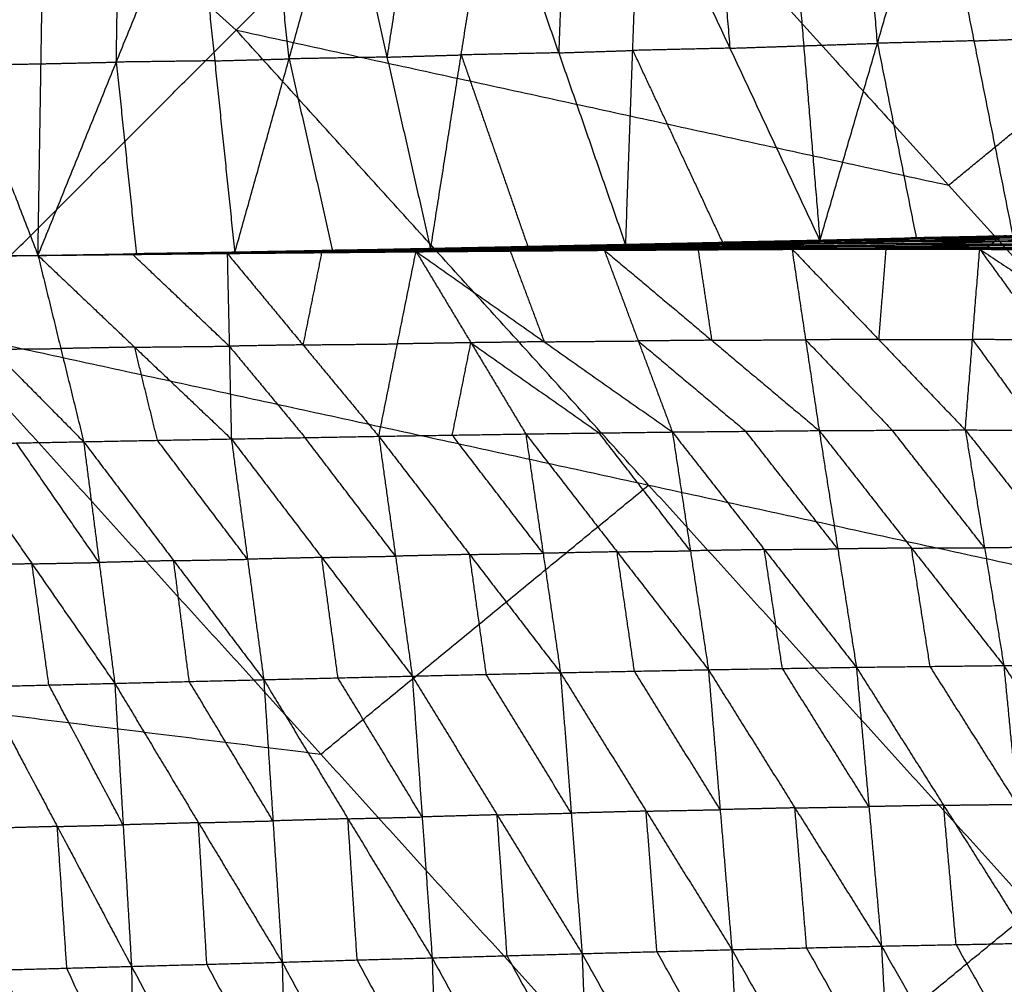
# Model space of a CAD drawing. Header units: millimetres. Extents: x -106 to 110, y -96 to 120.
# Tile 949 of 1020: x 59.65 to 66.49, y 64.67 to 71.36. Entities that reach past the tile are written whole.
import ezdxf

# ---------------------------------------------------------------- set-up
doc = ezdxf.new("R2010")
doc.units = ezdxf.units.MM
doc.header["$MEASUREMENT"] = 0
doc.layers.add('Default', color=7, linetype='Continuous', true_color=0x000000)

msp = doc.modelspace()

# ---------------------------------------------------------------- linework, layer by layer
at = {"layer": 'Default'}
for points in [[(65.5037, 75.6399, 7.9444), (68.4715, 72.3655, 7.9444), (71.4392, 69.091, 7.9444)], [(65.5037, 75.6399, 7.9444), (69.7315, 73.3996, 8.5305), (73.9594, 71.1593, 9.1165)], [(67.3382, 71.2322, 7.4488), (65.8544, 72.8695, 7.4488), (64.3705, 74.5067, 7.4488)], [(58.2122, 73.9604, 6.2709), (59.6841, 72.6263, 6.2709), (61.156, 71.2922, 6.2709)], [(59.0748, 69.211, 5.5886), (61.156, 71.2922, 6.2709), (63.2373, 73.3734, 6.9532)], [(63.2373, 73.3734, 6.9532), (66.0994, 70.2156, 6.9532), (68.9615, 67.0577, 6.9532)], [(63.2373, 73.3734, 6.9532), (67.3382, 71.2322, 7.4488), (71.4392, 69.091, 7.9444)], [(65.2064, 69.8306, 3.7916), (65.606, 71.2005, 3.1965), (66.0056, 72.5705, 2.6013)], [(66.0056, 72.5705, 2.6013), (66.2752, 71.2176, 3.3499), (66.5447, 69.8646, 4.0985)], [(63.8587, 69.7994, 3.4993), (63.9079, 71.1509, 2.8131), (63.9571, 72.5023, 2.1269)], [(63.9571, 72.5023, 2.1269), (64.5817, 71.1665, 2.9593), (65.2064, 69.8306, 3.7916)], [(64.4697, 72.5193, 2.2428), (64.5257, 71.8429, 2.601), (64.5817, 71.1665, 2.9593)], [(64.9822, 72.5363, 2.3586), (65.0943, 71.1834, 3.0751), (65.2064, 69.8306, 3.7916)], [(65.606, 71.2005, 3.1965), (65.55, 71.877, 2.8382), (65.4939, 72.5534, 2.48)], [(61.146, 69.7461, 2.9619), (61.5228, 71.0924, 2.3272), (61.8996, 72.4387, 1.6925)], [(61.8996, 72.4387, 1.6925), (62.2022, 71.1046, 2.4575), (62.5049, 69.7706, 3.2225)], [(62.4143, 72.4541, 1.7988), (62.3083, 71.7793, 2.1281), (62.2022, 71.1046, 2.4575)], [(62.5049, 69.7706, 3.2225), (62.717, 71.12, 2.5638), (62.9291, 72.4694, 1.9051)], [(62.9291, 72.4694, 1.9051), (63.3939, 71.1344, 2.7022), (63.8587, 69.7994, 3.4993)], [(63.4431, 72.4859, 2.016), (63.4185, 71.8101, 2.3591), (63.3939, 71.1344, 2.7022)], [(58.7616, 72.3688, 1.0951), (59.271, 71.0485, 1.9061), (59.7804, 69.7282, 2.7172)], [(59.7804, 69.7282, 2.7172), (60.324, 71.0699, 2.1028), (60.8675, 72.4116, 1.4884)], [(59.7804, 69.7282, 2.7172), (59.8016, 71.0584, 2.0033), (59.8227, 72.3886, 1.2895)], [(60.324, 71.0699, 2.1028), (60.3346, 71.735, 1.7459), (60.3451, 72.4001, 1.389)], [(60.8675, 72.4116, 1.4884), (61.0068, 71.0789, 2.2251), (61.146, 69.7461, 2.9619)], [(61.5228, 71.0924, 2.3272), (61.4532, 71.7588, 1.9588), (61.3836, 72.4251, 1.5905)], [(61.156, 71.2922, 6.2709), (63.6277, 70.7539, 6.612), (66.0994, 70.2156, 6.9532)], [(64.0182, 68.1343, 6.2709), (62.5871, 69.7133, 6.2709), (61.156, 71.2922, 6.2709)], [(65.0943, 71.1834, 3.0751), (65.3502, 71.192, 3.1358), (65.606, 71.2005, 3.1965)], [(66.2752, 71.2176, 3.3499), (65.9406, 71.209, 3.2732), (65.606, 71.2005, 3.1965)], [(65.606, 71.2005, 3.1965), (65.7408, 70.5241, 3.5707), (65.8755, 69.8476, 3.945)], [(66.0994, 70.2156, 6.9532), (66.7188, 70.7239, 7.201), (67.3382, 71.2322, 7.4488)], [(66.2752, 71.2176, 3.3499), (66.5301, 71.2263, 3.4135), (66.785, 71.2351, 3.4771)], [(63.3939, 71.1344, 2.7022), (63.0555, 71.1272, 2.633), (62.717, 71.12, 2.5638)], [(63.3939, 71.1344, 2.7022), (63.6509, 71.1426, 2.7577), (63.9079, 71.1509, 2.8131)], [(64.5817, 71.1665, 2.9593), (64.2448, 71.1587, 2.8862), (63.9079, 71.1509, 2.8131)], [(63.9079, 71.1509, 2.8131), (64.2202, 70.4829, 3.2293), (64.5325, 69.815, 3.6454)], [(64.5817, 71.1665, 2.9593), (64.838, 71.1749, 3.0172), (65.0943, 71.1834, 3.0751)], [(59.8016, 71.0584, 2.0033), (60.0628, 71.0641, 2.0531), (60.324, 71.0699, 2.1028)], [(61.0068, 71.0789, 2.2251), (60.6654, 71.0744, 2.164), (60.324, 71.0699, 2.1028)], [(60.324, 71.0699, 2.1028), (60.3936, 70.4035, 2.4712), (60.4632, 69.7371, 2.8395)], [(61.0068, 71.0789, 2.2251), (61.2648, 71.0856, 2.2762), (61.5228, 71.0924, 2.3272)], [(62.2022, 71.1046, 2.4575), (61.8625, 71.0985, 2.3923), (61.5228, 71.0924, 2.3272)], [(61.5228, 71.0924, 2.3272), (61.6741, 70.4254, 2.7097), (61.8254, 69.7583, 3.0922)], [(62.2022, 71.1046, 2.4575), (62.4596, 71.1123, 2.5106), (62.717, 71.12, 2.5638)], [(62.717, 71.12, 2.5638), (62.9494, 70.4525, 2.9623), (63.1818, 69.785, 3.3609)], [(59.271, 71.0485, 1.9061), (59.5363, 71.0534, 1.9547), (59.8016, 71.0584, 2.0033)], [(63.8324, 69.8031, 3.492), (64.502, 69.8183, 3.6377), (65.1716, 69.8335, 3.7833)], [(63.8587, 69.7994, 3.4993), (64.5151, 69.8164, 3.6413), (65.1716, 69.8335, 3.7833)], [(65.1113, 69.815, 3.7468), (65.7725, 69.8257, 3.8924), (66.4337, 69.8363, 4.0379)], [(65.7873, 69.833, 3.9006), (65.4567, 69.8276, 3.8278), (65.1261, 69.8223, 3.755)], [(65.1409, 69.8296, 3.7632), (65.8047, 69.8438, 3.911), (66.4685, 69.8581, 4.0589)], [(65.1409, 69.8296, 3.7632), (65.7873, 69.833, 3.9006), (66.4337, 69.8363, 4.0379)], [(65.1409, 69.8296, 3.7632), (65.1562, 69.8315, 3.7733), (65.1716, 69.8335, 3.7833)], [(65.82, 69.8458, 3.9211), (65.4881, 69.8387, 3.8472), (65.1562, 69.8315, 3.7733)], [(65.1716, 69.8335, 3.7833), (65.8379, 69.8498, 3.9343), (66.5042, 69.8662, 4.0854)], [(65.1716, 69.8335, 3.7833), (65.82, 69.8458, 3.9211), (66.4685, 69.8581, 4.0589)], [(65.1716, 69.8335, 3.7833), (65.189, 69.832, 3.7875), (65.2064, 69.8306, 3.7916)], [(65.189, 69.832, 3.7875), (65.5134, 69.8409, 3.8609), (65.8379, 69.8498, 3.9343)], [(65.8553, 69.8484, 3.9385), (65.5221, 69.8402, 3.863), (65.189, 69.832, 3.7875)], [(65.2064, 69.8306, 3.7916), (65.8553, 69.8484, 3.9385), (66.5042, 69.8662, 4.0854)], [(65.2064, 69.8306, 3.7916), (65.8755, 69.8476, 3.945), (66.5447, 69.8646, 4.0985)], [(65.7725, 69.8257, 3.8924), (65.7799, 69.8293, 3.8965), (65.7873, 69.833, 3.9006)], [(65.7873, 69.833, 3.9006), (66.1192, 69.8401, 3.9745), (66.4511, 69.8472, 4.0484)], [(66.4511, 69.8472, 4.0484), (66.1279, 69.8455, 3.9797), (65.8047, 69.8438, 3.911)], [(65.8047, 69.8438, 3.911), (65.8123, 69.8448, 3.9161), (65.82, 69.8458, 3.9211)], [(65.82, 69.8458, 3.9211), (66.1532, 69.854, 3.9966), (66.4863, 69.8621, 4.0721)], [(66.4863, 69.8621, 4.0721), (66.1621, 69.856, 4.0032), (65.8379, 69.8498, 3.9343)], [(65.8553, 69.8484, 3.9385), (66.1899, 69.8569, 4.0152), (66.5244, 69.8654, 4.0919)], [(65.8755, 69.8476, 3.945), (65.8654, 69.848, 3.9418), (65.8553, 69.8484, 3.9385)], [(66.4, 69.809, 4.0263), (66.4169, 69.8227, 4.0321), (66.4337, 69.8363, 4.0379)], [(66.4337, 69.8363, 4.0379), (66.4511, 69.8472, 4.0484), (66.4685, 69.8581, 4.0589)], [(66.4337, 69.8363, 4.0379), (67.0947, 69.8466, 4.1839), (67.7556, 69.8569, 4.3299)], [(66.4337, 69.8363, 4.0379), (67.076, 69.8266, 4.1763), (67.7182, 69.8168, 4.3148)], [(67.112, 69.8575, 4.1944), (66.7816, 69.8524, 4.1214), (66.4511, 69.8472, 4.0484)], [(66.4685, 69.8581, 4.0589), (67.131, 69.8741, 4.2085), (67.7936, 69.8901, 4.3581)], [(66.4685, 69.8581, 4.0589), (66.4863, 69.8621, 4.0721), (66.5042, 69.8662, 4.0854)], [(66.4685, 69.8581, 4.0589), (67.112, 69.8575, 4.1944), (67.7556, 69.8569, 4.3299)], [(67.1489, 69.8781, 4.2217), (66.8176, 69.8701, 4.1469), (66.4863, 69.8621, 4.0721)], [(61.1219, 69.749, 2.9419), (61.7898, 69.7599, 3.0673), (62.4576, 69.7708, 3.1926)], [(61.1297, 69.7505, 2.9476), (61.8012, 69.763, 3.0749), (62.4726, 69.7755, 3.2022)], [(61.1297, 69.7505, 2.9476), (61.7937, 69.7606, 3.0701), (62.4576, 69.7708, 3.1926)], [(61.1375, 69.7492, 2.9558), (61.8051, 69.7624, 3.079), (62.4726, 69.7755, 3.2022)], [(61.1375, 69.7492, 2.9558), (61.8127, 69.762, 3.0854), (62.4879, 69.7747, 3.2151)], [(61.146, 69.7461, 2.9619), (61.8169, 69.7604, 3.0885), (62.4879, 69.7747, 3.2151)], [(61.146, 69.7461, 2.9619), (61.8254, 69.7583, 3.0922), (62.5049, 69.7706, 3.2225)], [(61.7824, 69.7562, 3.0654), (62.1163, 69.7617, 3.1281), (62.4502, 69.7671, 3.1908)], [(62.4502, 69.7671, 3.1908), (62.12, 69.7635, 3.129), (61.7898, 69.7599, 3.0673)], [(61.7937, 69.7606, 3.0701), (62.1294, 69.7669, 3.1338), (62.4651, 69.7732, 3.1974)], [(62.4651, 69.7732, 3.1974), (62.1331, 69.7681, 3.1362), (61.8012, 69.763, 3.0749)], [(61.8051, 69.7624, 3.079), (62.1427, 69.7687, 3.1438), (62.4803, 69.7751, 3.2087)], [(62.4803, 69.7751, 3.2087), (62.1465, 69.7685, 3.147), (61.8127, 69.762, 3.0854)], [(61.8169, 69.7604, 3.0885), (62.1567, 69.7665, 3.1536), (62.4964, 69.7726, 3.2188)], [(62.404, 69.7553, 3.1992), (63.0566, 69.7607, 3.3303), (63.7093, 69.7662, 3.4614)], [(62.4148, 69.7539, 3.1966), (63.062, 69.76, 3.329), (63.7093, 69.7662, 3.4614)], [(62.4148, 69.7539, 3.1966), (63.0695, 69.759, 3.3293), (63.7242, 69.764, 3.4619)], [(62.4286, 69.757, 3.1906), (63.0862, 69.7633, 3.3238), (63.7439, 69.7695, 3.457)], [(62.4286, 69.757, 3.1906), (63.0764, 69.7605, 3.3263), (63.7242, 69.764, 3.4619)], [(63.0933, 69.7665, 3.3229), (62.7645, 69.7633, 3.2563), (62.4357, 69.7602, 3.1897)], [(62.4428, 69.7634, 3.1889), (63.1036, 69.7718, 3.3228), (63.7644, 69.7803, 3.4568)], [(62.4428, 69.7634, 3.1889), (62.4502, 69.7671, 3.1908), (62.4576, 69.7708, 3.1926)], [(62.4428, 69.7634, 3.1889), (63.0933, 69.7665, 3.3229), (63.7439, 69.7695, 3.457)], [(63.111, 69.7755, 3.3247), (62.7806, 69.7713, 3.2577), (62.4502, 69.7671, 3.1908)], [(62.4576, 69.7708, 3.1926), (63.122, 69.7819, 3.3278), (63.7864, 69.793, 3.4629)], [(62.4576, 69.7708, 3.1926), (63.111, 69.7755, 3.3247), (63.7644, 69.7803, 3.4568)], [(62.4576, 69.7708, 3.1926), (62.4651, 69.7732, 3.1974), (62.4726, 69.7755, 3.2022)], [(63.1295, 69.7842, 3.3326), (62.7973, 69.7787, 3.265), (62.4651, 69.7732, 3.1974)], [(62.4726, 69.7755, 3.2022), (63.1408, 69.7888, 3.339), (63.809, 69.8021, 3.4758)], [(62.4726, 69.7755, 3.2022), (63.1295, 69.7842, 3.3326), (63.7864, 69.793, 3.4629)], [(62.4726, 69.7755, 3.2022), (62.4803, 69.7751, 3.2087), (62.4879, 69.7747, 3.2151)], [(63.1484, 69.7884, 3.3454), (62.8143, 69.7818, 3.277), (62.4803, 69.7751, 3.2087)], [(62.4879, 69.7747, 3.2151), (63.1601, 69.7889, 3.3536), (63.8324, 69.8031, 3.492)], [(62.4879, 69.7747, 3.2151), (63.1484, 69.7884, 3.3454), (63.809, 69.8021, 3.4758)], [(62.4879, 69.7747, 3.2151), (62.4964, 69.7726, 3.2188), (62.5049, 69.7706, 3.2225)], [(62.4964, 69.7726, 3.2188), (62.8283, 69.7808, 3.2862), (63.1601, 69.7889, 3.3536)], [(63.1686, 69.7869, 3.3573), (62.8325, 69.7797, 3.288), (62.4964, 69.7726, 3.2188)], [(62.5049, 69.7706, 3.2225), (63.1686, 69.7869, 3.3573), (63.8324, 69.8031, 3.492)], [(62.5049, 69.7706, 3.2225), (63.1818, 69.785, 3.3609), (63.8587, 69.7994, 3.4993)], [(63.062, 69.76, 3.329), (63.3894, 69.7626, 3.3953), (63.7167, 69.7651, 3.4617)], [(63.0764, 69.7605, 3.3263), (63.4052, 69.7636, 3.3929), (63.734, 69.7668, 3.4595)], [(63.734, 69.7668, 3.4595), (63.4101, 69.765, 3.3916), (63.0862, 69.7633, 3.3238)], [(63.0862, 69.7633, 3.3238), (63.0898, 69.7649, 3.3234), (63.0933, 69.7665, 3.3229)], [(63.0933, 69.7665, 3.3229), (63.4237, 69.7707, 3.3899), (63.7541, 69.7749, 3.4569)], [(63.1036, 69.7718, 3.3228), (63.1073, 69.7737, 3.3238), (63.111, 69.7755, 3.3247)], [(63.7541, 69.7749, 3.4569), (63.4288, 69.7734, 3.3898), (63.1036, 69.7718, 3.3228)], [(63.111, 69.7755, 3.3247), (63.4432, 69.7811, 3.3923), (63.7754, 69.7866, 3.4598)], [(63.7754, 69.7866, 3.4598), (63.4487, 69.7843, 3.3938), (63.122, 69.7819, 3.3278)], [(63.122, 69.7819, 3.3278), (63.1257, 69.7831, 3.3302), (63.1295, 69.7842, 3.3326)], [(63.1295, 69.7842, 3.3326), (63.4636, 69.7909, 3.401), (63.7977, 69.7975, 3.4694)], [(63.7977, 69.7975, 3.4694), (63.4692, 69.7931, 3.4042), (63.1408, 69.7888, 3.339)], [(63.1408, 69.7888, 3.339), (63.1446, 69.7886, 3.3422), (63.1484, 69.7884, 3.3454)], [(63.1484, 69.7884, 3.3454), (63.4845, 69.7955, 3.4147), (63.8207, 69.8026, 3.4839)], [(63.8207, 69.8026, 3.4839), (63.4904, 69.7958, 3.4187), (63.1601, 69.7889, 3.3536)], [(63.1686, 69.7869, 3.3573), (63.5071, 69.7941, 3.4265), (63.8455, 69.8013, 3.4957)], [(63.1818, 69.785, 3.3609), (63.1752, 69.7859, 3.3591), (63.1686, 69.7869, 3.3573)], [(63.7093, 69.7662, 3.4614), (64.361, 69.7696, 3.5993), (65.0127, 69.773, 3.7372)], [(63.7093, 69.7662, 3.4614), (63.7167, 69.7651, 3.4617), (63.7242, 69.764, 3.4619)], [(63.7093, 69.7662, 3.4614), (63.9461, 69.1345, 2.6324), (64.1828, 68.5028, 1.8034)], [(63.7093, 69.7662, 3.4614), (64.4555, 69.1394, 2.7377), (65.2016, 68.5126, 2.014)], [(63.7167, 69.7651, 3.4617), (64.0389, 69.7673, 3.5305), (64.361, 69.7696, 3.5993)], [(64.3684, 69.7685, 3.5996), (64.0426, 69.7668, 3.5306), (63.7167, 69.7651, 3.4617)], [(63.7242, 69.764, 3.4619), (64.3684, 69.7685, 3.5996), (65.0127, 69.773, 3.7372)], [(63.7242, 69.764, 3.4619), (64.3777, 69.7675, 3.6011), (65.0313, 69.7709, 3.7403)], [(63.7242, 69.764, 3.4619), (63.734, 69.7668, 3.4595), (63.7439, 69.7695, 3.457)], [(64.3876, 69.7702, 3.5987), (64.0608, 69.7685, 3.5291), (63.734, 69.7668, 3.4595)], [(63.7439, 69.7695, 3.457), (63.7541, 69.7749, 3.4569), (63.7644, 69.7803, 3.4568)], [(63.7439, 69.7695, 3.457), (64.4001, 69.7747, 3.5967), (65.0564, 69.7798, 3.7364)], [(63.7439, 69.7695, 3.457), (64.3876, 69.7702, 3.5987), (65.0313, 69.7709, 3.7403)], [(64.4104, 69.78, 3.5966), (64.0823, 69.7775, 3.5267), (63.7541, 69.7749, 3.4569)], [(63.7644, 69.7803, 3.4568), (64.4236, 69.7881, 3.5974), (65.0828, 69.7959, 3.738)], [(63.7644, 69.7803, 3.4568), (63.7754, 69.7866, 3.4598), (63.7864, 69.793, 3.4629)], [(63.7644, 69.7803, 3.4568), (64.4104, 69.78, 3.5966), (65.0564, 69.7798, 3.7364)], [(64.4346, 69.7944, 3.6005), (64.105, 69.7905, 3.5302), (63.7754, 69.7866, 3.4598)], [(63.7864, 69.793, 3.4629), (64.4488, 69.804, 3.6049), (65.1113, 69.815, 3.7468)], [(63.7864, 69.793, 3.4629), (63.7977, 69.7975, 3.4694), (63.809, 69.8021, 3.4758)], [(63.7864, 69.793, 3.4629), (64.4346, 69.7944, 3.6005), (65.0828, 69.7959, 3.738)], [(64.4601, 69.8085, 3.6113), (64.1289, 69.803, 3.5403), (63.7977, 69.7975, 3.4694)], [(63.809, 69.8021, 3.4758), (64.4749, 69.8158, 3.6195), (65.1409, 69.8296, 3.7632)], [(63.809, 69.8021, 3.4758), (64.4601, 69.8085, 3.6113), (65.1113, 69.815, 3.7468)], [(63.809, 69.8021, 3.4758), (63.8207, 69.8026, 3.4839), (63.8324, 69.8031, 3.492)], [(64.4866, 69.8164, 3.6276), (64.1536, 69.8095, 3.5558), (63.8207, 69.8026, 3.4839)], [(63.8324, 69.8031, 3.492), (64.4866, 69.8164, 3.6276), (65.1409, 69.8296, 3.7632)], [(63.8324, 69.8031, 3.492), (63.8455, 69.8013, 3.4957), (63.8587, 69.7994, 3.4993)], [(63.8455, 69.8013, 3.4957), (64.1737, 69.8098, 3.5667), (64.502, 69.8183, 3.6377)], [(64.5151, 69.8164, 3.6413), (64.1803, 69.8089, 3.5685), (63.8455, 69.8013, 3.4957)], [(63.8587, 69.7994, 3.4993), (64.5325, 69.815, 3.6454), (65.2064, 69.8306, 3.7916)], [(64.361, 69.7696, 3.5993), (64.4082, 69.4545, 3.1685), (64.4555, 69.1394, 2.7377)], [(64.3684, 69.7685, 3.5996), (64.6952, 69.7702, 3.6692), (65.022, 69.7719, 3.7388)], [(64.3777, 69.7675, 3.6011), (64.3731, 69.768, 3.6004), (64.3684, 69.7685, 3.5996)], [(64.3777, 69.7675, 3.6011), (64.3827, 69.7688, 3.5999), (64.3876, 69.7702, 3.5987)], [(64.3876, 69.7702, 3.5987), (64.7157, 69.7728, 3.6685), (65.0439, 69.7753, 3.7384)], [(64.4001, 69.7747, 3.5967), (64.4053, 69.7773, 3.5966), (64.4104, 69.78, 3.5966)], [(65.0439, 69.7753, 3.7384), (64.722, 69.775, 3.6675), (64.4001, 69.7747, 3.5967)], [(64.4104, 69.78, 3.5966), (64.74, 69.7839, 3.6669), (65.0696, 69.7879, 3.7372)], [(64.4236, 69.7881, 3.5974), (64.4291, 69.7913, 3.5989), (64.4346, 69.7944, 3.6005)], [(65.0696, 69.7879, 3.7372), (64.7466, 69.788, 3.6673), (64.4236, 69.7881, 3.5974)], [(64.4346, 69.7944, 3.6005), (64.7658, 69.8, 3.6714), (65.097, 69.8055, 3.7424)], [(64.4488, 69.804, 3.6049), (64.4545, 69.8063, 3.6081), (64.4601, 69.8085, 3.6113)], [(65.097, 69.8055, 3.7424), (64.7729, 69.8047, 3.6736), (64.4488, 69.804, 3.6049)], [(64.4601, 69.8085, 3.6113), (64.7931, 69.8154, 3.6832), (65.1261, 69.8223, 3.755)], [(65.1261, 69.8223, 3.755), (64.8005, 69.8191, 3.6872), (64.4749, 69.8158, 3.6195)], [(64.4749, 69.8158, 3.6195), (64.4808, 69.8161, 3.6236), (64.4866, 69.8164, 3.6276)], [(64.4866, 69.8164, 3.6276), (64.8214, 69.8239, 3.7004), (65.1562, 69.8315, 3.7733)], [(65.1562, 69.8315, 3.7733), (64.8291, 69.8249, 3.7055), (64.502, 69.8183, 3.6377)], [(64.5151, 69.8164, 3.6413), (64.8521, 69.8242, 3.7144), (65.189, 69.832, 3.7875)], [(64.5325, 69.815, 3.6454), (64.5238, 69.8157, 3.6434), (64.5151, 69.8164, 3.6413)], [(65.0127, 69.773, 3.7372), (65.022, 69.7719, 3.7388), (65.0313, 69.7709, 3.7403)], [(65.0127, 69.773, 3.7372), (65.1072, 69.1428, 2.8756), (65.2016, 68.5126, 2.014)], [(65.0127, 69.773, 3.7372), (65.6141, 69.145, 2.9857), (66.2155, 68.517, 2.2343)], [(65.0127, 69.773, 3.7372), (65.6642, 69.7723, 3.8817), (66.3156, 69.7717, 4.0262)], [(65.022, 69.7719, 3.7388), (65.3431, 69.7721, 3.8102), (65.6642, 69.7723, 3.8817)], [(65.6735, 69.7713, 3.8833), (65.3477, 69.7716, 3.811), (65.022, 69.7719, 3.7388)], [(65.0313, 69.7709, 3.7403), (65.0439, 69.7753, 3.7384), (65.0564, 69.7798, 3.7364)], [(65.0313, 69.7709, 3.7403), (65.6735, 69.7713, 3.8833), (66.3156, 69.7717, 4.0262)], [(65.0313, 69.7709, 3.7403), (65.6849, 69.7711, 3.8843), (66.3384, 69.7713, 4.0283)], [(65.6974, 69.7756, 3.8824), (65.3706, 69.7754, 3.8104), (65.0439, 69.7753, 3.7384)], [(65.0564, 69.7798, 3.7364), (65.0696, 69.7879, 3.7372), (65.0828, 69.7959, 3.738)], [(65.0564, 69.7798, 3.7364), (65.7125, 69.7827, 3.8799), (66.3687, 69.7856, 4.0235)], [(65.0564, 69.7798, 3.7364), (65.6974, 69.7756, 3.8824), (66.3384, 69.7713, 4.0283)], [(65.7257, 69.7908, 3.8807), (65.3977, 69.7893, 3.809), (65.0696, 69.7879, 3.7372)], [(65.0828, 69.7959, 3.738), (65.097, 69.8055, 3.7424), (65.1113, 69.815, 3.7468)], [(65.0828, 69.7959, 3.738), (65.7414, 69.8025, 3.8822), (66.4, 69.809, 4.0263)], [(65.0828, 69.7959, 3.738), (65.7257, 69.7908, 3.8807), (66.3687, 69.7856, 4.0235)], [(65.7557, 69.812, 3.8866), (65.4263, 69.8087, 3.8145), (65.097, 69.8055, 3.7424)], [(65.1113, 69.815, 3.7468), (65.1261, 69.8223, 3.755), (65.1409, 69.8296, 3.7632)], [(65.1113, 69.815, 3.7468), (65.7557, 69.812, 3.8866), (66.4, 69.809, 4.0263)], [(65.6642, 69.7723, 3.8817), (65.6391, 69.4587, 3.4337), (65.6141, 69.145, 2.9857)], [(65.6735, 69.7713, 3.8833), (66.0002, 69.7714, 3.9553), (66.327, 69.7715, 4.0272)], [(65.6849, 69.7711, 3.8843), (65.6792, 69.7712, 3.8838), (65.6735, 69.7713, 3.8833)], [(65.6849, 69.7711, 3.8843), (65.6911, 69.7733, 3.8833), (65.6974, 69.7756, 3.8824)], [(65.6974, 69.7756, 3.8824), (66.0255, 69.777, 3.9541), (66.3535, 69.7785, 4.0259)], [(65.7125, 69.7827, 3.8799), (65.7191, 69.7867, 3.8803), (65.7257, 69.7908, 3.8807)], [(66.3535, 69.7785, 4.0259), (66.033, 69.7806, 3.9529), (65.7125, 69.7827, 3.8799)], [(65.7257, 69.7908, 3.8807), (66.055, 69.794, 3.9528), (66.3843, 69.7973, 4.0249)], [(65.7414, 69.8025, 3.8822), (65.7485, 69.8072, 3.8844), (65.7557, 69.812, 3.8866)], [(66.3843, 69.7973, 4.0249), (66.0629, 69.7999, 3.9535), (65.7414, 69.8025, 3.8822)], [(65.7557, 69.812, 3.8866), (66.0863, 69.8173, 3.9593), (66.4169, 69.8227, 4.0321)], [(66.4169, 69.8227, 4.0321), (66.0947, 69.8242, 3.9622), (65.7725, 69.8257, 3.8924)], [(66.2155, 68.517, 2.2343), (66.2656, 69.1443, 3.1302), (66.3156, 69.7717, 4.0262)], [(66.3156, 69.7717, 4.0262), (66.327, 69.7715, 4.0272), (66.3384, 69.7713, 4.0283)], [(66.3156, 69.7717, 4.0262), (66.7737, 69.1418, 3.246), (67.2317, 68.5118, 2.4659)], [(66.3156, 69.7717, 4.0262), (66.9684, 69.7613, 4.1763), (67.6211, 69.7509, 4.3264)], [(66.3156, 69.7717, 4.0262), (66.9819, 69.7643, 4.1738), (67.6481, 69.7569, 4.3214)], [(66.3156, 69.7717, 4.0262), (67.2813, 69.1318, 3.3672), (68.2469, 68.4919, 2.7082)], [(66.9933, 69.7641, 4.1748), (66.6601, 69.7678, 4.101), (66.327, 69.7715, 4.0272)], [(66.3384, 69.7713, 4.0283), (66.3535, 69.7785, 4.0259), (66.3687, 69.7856, 4.0235)], [(66.3384, 69.7713, 4.0283), (66.9933, 69.7641, 4.1748), (67.6481, 69.7569, 4.3214)], [(67.0084, 69.7712, 4.1724), (66.681, 69.7749, 4.0991), (66.3535, 69.7785, 4.0259)], [(66.3687, 69.7856, 4.0235), (66.3843, 69.7973, 4.0249), (66.4, 69.809, 4.0263)], [(66.3687, 69.7856, 4.0235), (67.0084, 69.7712, 4.1724), (67.6481, 69.7569, 4.3214)], [(66.3687, 69.7856, 4.0235), (67.0258, 69.7836, 4.1677), (67.6829, 69.7815, 4.3119)], [(67.0415, 69.7953, 4.1691), (66.7129, 69.7963, 4.097), (66.3843, 69.7973, 4.0249)], [(66.4, 69.809, 4.0263), (67.0591, 69.8129, 4.1705), (67.7182, 69.8168, 4.3148)], [(66.4, 69.809, 4.0263), (67.0415, 69.7953, 4.1691), (67.6829, 69.7815, 4.3119)], [(67.076, 69.8266, 4.1763), (66.7464, 69.8246, 4.1042), (66.4169, 69.8227, 4.0321)], [(58.8226, 69.7169, 2.5479), (59.3015, 69.7225, 2.6325), (59.7804, 69.7282, 2.7172)], [(58.8288, 69.7185, 2.557), (59.3046, 69.7233, 2.6371), (59.7804, 69.7282, 2.7172)], [(58.8288, 69.7185, 2.557), (59.4629, 69.077, 1.8065), (60.097, 68.4354, 1.0561)], [(58.8343, 69.7185, 2.544), (59.3074, 69.7233, 2.6306), (59.7804, 69.7282, 2.7172)], [(58.8435, 69.721, 2.5438), (59.312, 69.7246, 2.6305), (59.7804, 69.7282, 2.7172)], [(58.8503, 69.7232, 2.5465), (59.3153, 69.7257, 2.6318), (59.7804, 69.7282, 2.7172)], [(58.8542, 69.7227, 2.5534), (59.3173, 69.7254, 2.6353), (59.7804, 69.7282, 2.7172)], [(58.9244, 69.7196, 2.5727), (59.3524, 69.7239, 2.6449), (59.7804, 69.7282, 2.7172)], [(59.7804, 69.7286, 2.7173), (60.4551, 69.7395, 2.8324), (61.1297, 69.7505, 2.9476)], [(59.7804, 69.7286, 2.7173), (60.459, 69.7389, 2.8365), (61.1375, 69.7492, 2.9558)], [(59.7804, 69.7286, 2.7173), (60.4512, 69.7388, 2.8296), (61.1219, 69.749, 2.9419)], [(59.7804, 69.7286, 2.7173), (60.4632, 69.7374, 2.8396), (61.146, 69.7461, 2.9619)], [(59.7804, 69.7282, 2.7172), (60.4632, 69.7371, 2.8395), (61.146, 69.7461, 2.9619)], [(59.7804, 69.7286, 2.7173), (60.4473, 69.7373, 2.8287), (61.1141, 69.746, 2.9401)], [(59.7804, 69.7286, 2.7173), (60.4435, 69.736, 2.8297), (61.1066, 69.7433, 2.942)], [(59.7804, 69.7286, 2.7173), (60.4369, 69.7354, 2.834), (61.0935, 69.7421, 2.9507)], [(59.7804, 69.7282, 2.7172), (60.437, 69.7351, 2.834), (61.0935, 69.7421, 2.9507)], [(59.7804, 69.7286, 2.7173), (60.4398, 69.7352, 2.8321), (61.0993, 69.7419, 2.947)], [(59.7804, 69.7282, 2.7172), (59.9387, 69.0818, 1.8866), (60.097, 68.4354, 1.0561)], [(59.7804, 69.7282, 2.7172), (60.4513, 69.0914, 1.9738), (61.1222, 68.4547, 1.2304)], [(60.4369, 69.7354, 2.834), (60.7667, 69.7387, 2.8914), (61.0964, 69.742, 2.9489)], [(60.4398, 69.7352, 2.8321), (60.4384, 69.7353, 2.8331), (60.4369, 69.7354, 2.834)], [(61.1078, 69.0984, 2.0906), (60.7724, 69.4168, 2.4623), (60.437, 69.7351, 2.834)], [(60.4398, 69.7352, 2.8321), (60.7714, 69.7389, 2.8883), (61.1029, 69.7426, 2.9445)], [(60.4435, 69.736, 2.8297), (60.7769, 69.7403, 2.8854), (61.1104, 69.7447, 2.9411)], [(61.1029, 69.7426, 2.9445), (60.7732, 69.7393, 2.8871), (60.4435, 69.736, 2.8297)], [(60.4473, 69.7373, 2.8287), (60.7826, 69.7424, 2.8848), (61.118, 69.7475, 2.941)], [(61.1104, 69.7447, 2.9411), (60.7788, 69.741, 2.8849), (60.4473, 69.7373, 2.8287)], [(60.4512, 69.7388, 2.8296), (60.7885, 69.7443, 2.8871), (61.1258, 69.7497, 2.9447)], [(61.118, 69.7475, 2.941), (60.7846, 69.7432, 2.8853), (60.4512, 69.7388, 2.8296)], [(60.4551, 69.7395, 2.8324), (60.7943, 69.7447, 2.8921), (61.1336, 69.7498, 2.9517)], [(61.1258, 69.7497, 2.9447), (60.7904, 69.7446, 2.8886), (60.4551, 69.7395, 2.8324)], [(61.1336, 69.7498, 2.9517), (60.7963, 69.7444, 2.8941), (60.459, 69.7389, 2.8365)], [(60.459, 69.7389, 2.8365), (60.8003, 69.7433, 2.8977), (61.1417, 69.7477, 2.9588)], [(60.4632, 69.7374, 2.8396), (60.4611, 69.7381, 2.8381), (60.459, 69.7389, 2.8365)], [(61.0935, 69.7421, 2.9507), (61.7487, 69.7487, 3.075), (62.404, 69.7553, 3.1992)], [(61.0935, 69.7421, 2.9507), (61.0964, 69.742, 2.9489), (61.0993, 69.7419, 2.947)], [(61.0935, 69.7421, 2.9507), (61.1078, 69.0984, 2.0906), (61.1222, 68.4547, 1.2304)], [(61.0935, 69.7421, 2.9507), (61.6194, 69.1075, 2.1817), (62.1453, 68.4729, 1.4127)], [(61.0964, 69.742, 2.9489), (61.4225, 69.7453, 3.0119), (61.7487, 69.7487, 3.075)], [(61.7516, 69.7486, 3.0731), (61.424, 69.7453, 3.011), (61.0964, 69.742, 2.9489)], [(61.0993, 69.7419, 2.947), (61.7516, 69.7486, 3.0731), (62.404, 69.7553, 3.1992)], [(61.0993, 69.7419, 2.947), (61.757, 69.7479, 3.0718), (62.4148, 69.7539, 3.1966)], [(61.0993, 69.7419, 2.947), (61.1029, 69.7426, 2.9445), (61.1066, 69.7433, 2.942)], [(61.7607, 69.7486, 3.0693), (61.4318, 69.7456, 3.0069), (61.1029, 69.7426, 2.9445)], [(61.1066, 69.7433, 2.942), (61.7676, 69.7502, 3.0663), (62.4286, 69.757, 3.1906)], [(61.1066, 69.7433, 2.942), (61.7607, 69.7486, 3.0693), (62.4148, 69.7539, 3.1966)], [(61.1066, 69.7433, 2.942), (61.1104, 69.7447, 2.9411), (61.1141, 69.746, 2.9401)], [(61.7714, 69.7515, 3.0653), (61.4409, 69.7481, 3.0032), (61.1104, 69.7447, 2.9411)], [(61.1141, 69.746, 2.9401), (61.7784, 69.7547, 3.0645), (62.4428, 69.7634, 3.1889)], [(61.1141, 69.746, 2.9401), (61.7714, 69.7515, 3.0653), (62.4286, 69.757, 3.1906)], [(61.1141, 69.746, 2.9401), (61.118, 69.7475, 2.941), (61.1219, 69.749, 2.9419)], [(61.7824, 69.7562, 3.0654), (61.4502, 69.7519, 3.0032), (61.118, 69.7475, 2.941)], [(61.1219, 69.749, 2.9419), (61.7824, 69.7562, 3.0654), (62.4428, 69.7634, 3.1889)], [(61.1219, 69.749, 2.9419), (61.1258, 69.7497, 2.9447), (61.1297, 69.7505, 2.9476)], [(61.7937, 69.7606, 3.0701), (61.4597, 69.7552, 3.0074), (61.1258, 69.7497, 2.9447)], [(61.1297, 69.7505, 2.9476), (61.1336, 69.7498, 2.9517), (61.1375, 69.7492, 2.9558)], [(61.8051, 69.7624, 3.079), (61.4693, 69.7561, 3.0153), (61.1336, 69.7498, 2.9517)], [(61.1375, 69.7492, 2.9558), (61.1417, 69.7477, 2.9588), (61.146, 69.7461, 2.9619)], [(61.1417, 69.7477, 2.9588), (61.4772, 69.7548, 3.0221), (61.8127, 69.762, 3.0854)], [(61.8169, 69.7604, 3.0885), (61.4793, 69.754, 3.0237), (61.1417, 69.7477, 2.9588)], [(61.7487, 69.7487, 3.075), (61.6841, 69.4281, 2.6284), (61.6194, 69.1075, 2.1817)], [(61.7516, 69.7486, 3.0731), (62.0805, 69.7516, 3.1355), (62.4094, 69.7546, 3.1979)], [(61.757, 69.7479, 3.0718), (61.7543, 69.7482, 3.0724), (61.7516, 69.7486, 3.0731)], [(61.757, 69.7479, 3.0718), (61.7588, 69.7482, 3.0705), (61.7607, 69.7486, 3.0693)], [(61.7607, 69.7486, 3.0693), (62.0912, 69.752, 3.1314), (62.4217, 69.7555, 3.1936)], [(62.4217, 69.7555, 3.1936), (62.0946, 69.7528, 3.1299), (61.7676, 69.7502, 3.0663)], [(61.7676, 69.7502, 3.0663), (61.7695, 69.7509, 3.0658), (61.7714, 69.7515, 3.0653)], [(61.7714, 69.7515, 3.0653), (62.1035, 69.7559, 3.1275), (62.4357, 69.7602, 3.1897)], [(62.4357, 69.7602, 3.1897), (62.1071, 69.7575, 3.1271), (61.7784, 69.7547, 3.0645)], [(61.7784, 69.7547, 3.0645), (61.7804, 69.7555, 3.0649), (61.7824, 69.7562, 3.0654)], [(61.7898, 69.7599, 3.0673), (61.7917, 69.7603, 3.0687), (61.7937, 69.7606, 3.0701)], [(61.8012, 69.763, 3.0749), (61.8031, 69.7627, 3.077), (61.8051, 69.7624, 3.079)], [(61.8254, 69.7583, 3.0922), (61.8212, 69.7594, 3.0903), (61.8169, 69.7604, 3.0885)], [(62.1453, 68.4729, 1.4127), (62.2746, 69.1141, 2.306), (62.404, 69.7553, 3.1992)], [(62.404, 69.7553, 3.1992), (62.4094, 69.7546, 3.1979), (62.4148, 69.7539, 3.1966)], [(62.404, 69.7553, 3.1992), (62.7847, 69.1223, 2.4014), (63.1654, 68.4893, 1.6035)], [(62.404, 69.7553, 3.1992), (63.2934, 69.129, 2.5013), (64.1828, 68.5028, 1.8034)], [(62.4094, 69.7546, 3.1979), (62.733, 69.7577, 3.2641), (63.0566, 69.7607, 3.3303)], [(63.062, 69.76, 3.329), (62.7357, 69.7573, 3.2634), (62.4094, 69.7546, 3.1979)], [(62.4148, 69.7539, 3.1966), (62.4217, 69.7555, 3.1936), (62.4286, 69.757, 3.1906)], [(63.0764, 69.7605, 3.3263), (62.749, 69.758, 3.2599), (62.4217, 69.7555, 3.1936)], [(62.4286, 69.757, 3.1906), (62.4357, 69.7602, 3.1897), (62.4428, 69.7634, 3.1889)], [(63.0566, 69.7607, 3.3303), (63.175, 69.4449, 2.9158), (63.2934, 69.129, 2.5013)], [(63.0695, 69.759, 3.3293), (63.0657, 69.7595, 3.3291), (63.062, 69.76, 3.329)], [(63.0695, 69.759, 3.3293), (63.0729, 69.7597, 3.3278), (63.0764, 69.7605, 3.3263)], [(59.0748, 69.211, 5.5886), (61.743, 66.2671, 5.5886), (64.4111, 63.3232, 5.5886)], [(59.0748, 69.211, 5.5886), (64.0182, 68.1343, 6.2709), (68.9615, 67.0577, 6.9532)], [(59.4629, 69.077, 1.8065), (59.7008, 69.0794, 1.8466), (59.9387, 69.0818, 1.8866)], [(60.4513, 69.0914, 1.9738), (60.195, 69.0866, 1.9302), (59.9387, 69.0818, 1.8866)], [(60.4513, 69.0914, 1.9738), (60.7796, 69.0949, 2.0322), (61.1078, 69.0984, 2.0906)], [(60.6096, 68.4451, 1.1432), (60.5304, 68.7682, 1.5585), (60.4513, 69.0914, 1.9738)], [(61.6194, 69.1075, 2.1817), (61.3636, 69.1029, 2.1362), (61.1078, 69.0984, 2.0906)], [(61.1078, 69.0984, 2.0906), (61.3708, 68.7811, 1.7061), (61.6338, 68.4638, 1.3216)], [(61.6194, 69.1075, 2.1817), (61.947, 69.1108, 2.2439), (62.2746, 69.1141, 2.306)], [(62.7847, 69.1223, 2.4014), (62.5297, 69.1182, 2.3537), (62.2746, 69.1141, 2.306)], [(62.6554, 68.4811, 1.5081), (62.72, 68.8017, 1.9547), (62.7847, 69.1223, 2.4014)], [(63.2934, 69.129, 2.5013), (63.039, 69.1256, 2.4514), (62.7847, 69.1223, 2.4014)], [(62.7847, 69.1223, 2.4014), (63.2294, 68.8091, 2.0524), (63.6741, 68.496, 1.7035)], [(63.2934, 69.129, 2.5013), (63.6197, 69.1317, 2.5669), (63.9461, 69.1345, 2.6324)], [(64.4555, 69.1394, 2.7377), (64.2008, 69.1369, 2.685), (63.9461, 69.1345, 2.6324)], [(63.9461, 69.1345, 2.6324), (64.3192, 68.8211, 2.2706), (64.6922, 68.5077, 1.9087)], [(64.4555, 69.1394, 2.7377), (64.7813, 69.1411, 2.8066), (65.1072, 69.1428, 2.8756)], [(65.6141, 69.145, 2.9857), (65.3606, 69.1439, 2.9307), (65.1072, 69.1428, 2.8756)], [(65.1072, 69.1428, 2.8756), (65.4079, 68.8288, 2.4999), (65.7086, 68.5148, 2.1241)], [(65.6141, 69.145, 2.9857), (65.9398, 69.1447, 3.058), (66.2656, 69.1443, 3.1302)], [(66.2656, 69.1443, 3.1302), (66.4946, 68.8294, 2.7402), (66.7236, 68.5144, 2.3501)], [(66.7737, 69.1418, 3.246), (66.5196, 69.143, 3.1881), (66.2656, 69.1443, 3.1302)], [(61.1222, 68.4547, 1.2304), (61.6338, 68.4638, 1.3216), (62.1453, 68.4729, 1.4127)], [(62.1453, 68.4729, 1.4127), (62.6554, 68.4811, 1.5081), (63.1654, 68.4893, 1.6035)], [(62.1453, 68.4729, 1.4127), (62.2614, 67.6409, 0.7712), (62.3774, 66.8088, 0.1297)], [(62.1453, 68.4729, 1.4127), (62.7757, 67.6526, 0.8621), (63.4061, 66.8322, 0.3115)], [(63.2857, 67.6607, 0.9575), (62.9705, 68.0709, 1.2328), (62.6554, 68.4811, 1.5081)], [(63.1654, 68.4893, 1.6035), (63.6741, 68.496, 1.7035), (64.1828, 68.5028, 1.8034)], [(63.1654, 68.4893, 1.6035), (63.2857, 67.6607, 0.9575), (63.4061, 66.8322, 0.3115)], [(63.1654, 68.4893, 1.6035), (63.7992, 67.6711, 1.0533), (64.4329, 66.853, 0.5031)], [(64.3079, 67.6779, 1.1533), (63.991, 68.0869, 1.4284), (63.6741, 68.496, 1.7035)], [(64.1828, 68.5028, 1.8034), (64.6922, 68.5077, 1.9087), (65.2016, 68.5126, 2.014)], [(64.1828, 68.5028, 1.8034), (64.3079, 67.6779, 1.1533), (64.4329, 66.853, 0.5031)], [(64.1828, 68.5028, 1.8034), (64.8213, 67.6864, 1.2549), (65.4597, 66.8701, 0.7063)], [(65.3307, 67.6913, 1.3601), (65.0115, 68.0995, 1.6344), (64.6922, 68.5077, 1.9087)], [(65.2016, 68.5126, 2.014), (65.7086, 68.5148, 2.1241), (66.2155, 68.517, 2.2343)], [(65.2016, 68.5126, 2.014), (65.3307, 67.6913, 1.3601), (65.4597, 66.8701, 0.7063)], [(65.2016, 68.5126, 2.014), (65.8422, 67.6972, 1.4677), (66.4828, 66.8818, 0.9214)], [(66.3491, 67.6994, 1.5778), (66.0289, 68.1071, 1.851), (65.7086, 68.5148, 2.1241)], [(66.2155, 68.517, 2.2343), (66.3491, 67.6994, 1.5778), (66.4828, 66.8818, 0.9214)], [(66.2155, 68.517, 2.2343), (66.7236, 68.5144, 2.3501), (67.2317, 68.5118, 2.4659)], [(66.2155, 68.517, 2.2343), (66.8609, 67.7009, 1.6923), (67.5063, 66.8847, 1.1503)], [(59.1646, 68.4176, 0.9043), (59.6308, 68.4265, 0.9802), (60.097, 68.4354, 1.0561)], [(59.1646, 68.4176, 0.9043), (59.7389, 67.5879, 0.347), (60.3131, 66.7582, -0.2102)], [(60.205, 67.5968, 0.4229), (59.9179, 68.0117, 0.7015), (59.6308, 68.4265, 0.9802)], [(60.097, 68.4354, 1.0561), (60.6096, 68.4451, 1.1432), (61.1222, 68.4547, 1.2304)], [(60.097, 68.4354, 1.0561), (60.205, 67.5968, 0.4229), (60.3131, 66.7582, -0.2102)], [(60.097, 68.4354, 1.0561), (60.722, 67.6096, 0.5062), (61.3471, 66.7838, -0.0436)], [(61.2347, 67.6193, 0.5934), (60.9221, 68.0322, 0.8683), (60.6096, 68.4451, 1.1432)], [(61.1222, 68.4547, 1.2304), (61.2347, 67.6193, 0.5934), (61.3471, 66.7838, -0.0436)], [(61.1222, 68.4547, 1.2304), (61.7498, 67.6318, 0.6801), (62.3774, 66.8088, 0.1297)], [(62.2614, 67.6409, 0.7712), (61.9476, 68.0524, 1.0464), (61.6338, 68.4638, 1.3216)], [(61.743, 66.2671, 5.5886), (62.8806, 67.2007, 5.9297), (64.0182, 68.1343, 6.2709)], [(64.0182, 68.1343, 6.2709), (65.3522, 66.6624, 6.2709), (66.6863, 65.1905, 6.2709)], [(62.7757, 67.6526, 0.8621), (62.5185, 67.6467, 0.8166), (62.2614, 67.6409, 0.7712)], [(62.7757, 67.6526, 0.8621), (63.0307, 67.6567, 0.9098), (63.2857, 67.6607, 0.9575)], [(62.8917, 66.8205, 0.2206), (62.8337, 67.2366, 0.5413), (62.7757, 67.6526, 0.8621)], [(63.7992, 67.6711, 1.0533), (63.5424, 67.6659, 1.0054), (63.2857, 67.6607, 0.9575)], [(63.7992, 67.6711, 1.0533), (64.0535, 67.6745, 1.1033), (64.3079, 67.6779, 1.1533)], [(63.9195, 66.8426, 0.4073), (63.8593, 67.2569, 0.7303), (63.7992, 67.6711, 1.0533)], [(64.8213, 67.6864, 1.2549), (64.5646, 67.6821, 1.2041), (64.3079, 67.6779, 1.1533)], [(64.8213, 67.6864, 1.2549), (65.076, 67.6889, 1.3075), (65.3307, 67.6913, 1.3601)], [(64.9463, 66.8615, 0.6047), (64.8838, 67.274, 0.9298), (64.8213, 67.6864, 1.2549)], [(65.8422, 67.6972, 1.4677), (65.5865, 67.6943, 1.4139), (65.3307, 67.6913, 1.3601)], [(65.8422, 67.6972, 1.4677), (66.0957, 67.6983, 1.5228), (66.3491, 67.6994, 1.5778)], [(65.9713, 66.8759, 0.8138), (65.9067, 67.2866, 1.1408), (65.8422, 67.6972, 1.4677)], [(66.8609, 67.7009, 1.6923), (66.605, 67.7001, 1.6351), (66.3491, 67.6994, 1.5778)], [(59.7389, 67.5879, 0.347), (59.5103, 67.5822, 0.3115), (59.2818, 67.5765, 0.276)], [(59.7389, 67.5879, 0.347), (59.9719, 67.5924, 0.385), (60.205, 67.5968, 0.4229)], [(59.8561, 66.7469, -0.2813), (59.7975, 67.1674, 0.0329), (59.7389, 67.5879, 0.347)], [(60.722, 67.6096, 0.5062), (60.4635, 67.6032, 0.4646), (60.205, 67.5968, 0.4229)], [(60.722, 67.6096, 0.5062), (60.9784, 67.6144, 0.5498), (61.2347, 67.6193, 0.5934)], [(60.8301, 66.771, -0.1269), (60.7761, 67.1903, 0.1897), (60.722, 67.6096, 0.5062)], [(61.7498, 67.6318, 0.6801), (61.4922, 67.6255, 0.6367), (61.2347, 67.6193, 0.5934)], [(61.7498, 67.6318, 0.6801), (62.0056, 67.6363, 0.7256), (62.2614, 67.6409, 0.7712)], [(61.8623, 66.7963, 0.043), (61.806, 67.214, 0.3616), (61.7498, 67.6318, 0.6801)], [(64.4111, 63.3232, 5.5886), (66.6863, 65.1905, 6.2709), (68.9615, 67.0577, 6.9532)], [(56.7541, 66.8902, 5.1322), (59.2485, 66.5787, 5.3604), (61.743, 66.2671, 5.5886)], [(62.3774, 66.8088, 0.1297), (62.8917, 66.8205, 0.2206), (63.4061, 66.8322, 0.3115)], [(63.4061, 66.8322, 0.3115), (63.9195, 66.8426, 0.4073), (64.4329, 66.853, 0.5031)], [(63.4061, 66.8322, 0.3115), (63.481, 65.8573, -0.1059), (63.556, 64.8824, -0.5232)], [(63.4061, 66.8322, 0.3115), (64.0008, 65.8711, -0.0152), (64.5956, 64.91, -0.3419)], [(64.5143, 65.8815, 0.0806), (64.2169, 66.362, 0.2439), (63.9195, 66.8426, 0.4073)], [(64.4329, 66.853, 0.5031), (64.9463, 66.8615, 0.6047), (65.4597, 66.8701, 0.7063)], [(64.4329, 66.853, 0.5031), (64.5143, 65.8815, 0.0806), (64.5956, 64.91, -0.3419)], [(64.4329, 66.853, 0.5031), (65.0333, 65.8938, 0.1771), (65.6338, 64.9347, -0.1488)], [(65.5467, 65.9024, 0.2787), (65.2465, 66.382, 0.4417), (64.9463, 66.8615, 0.6047)], [(65.4597, 66.8701, 0.7063), (65.9713, 66.8759, 0.8138), (66.4828, 66.8818, 0.9214)], [(65.4597, 66.8701, 0.7063), (65.5467, 65.9024, 0.2787), (65.6338, 64.9347, -0.1488)], [(65.4597, 66.8701, 0.7063), (66.0647, 65.9125, 0.382), (66.6696, 64.9549, 0.0577)], [(66.5762, 65.9184, 0.4895), (66.2737, 66.3972, 0.6517), (65.9713, 66.8759, 0.8138)], [(66.4828, 66.8818, 0.9214), (66.9945, 66.8833, 1.0358), (67.5063, 66.8847, 1.1503)], [(66.4828, 66.8818, 0.9214), (66.5762, 65.9184, 0.4895), (66.6696, 64.9549, 0.0577)], [(66.4828, 66.8818, 0.9214), (67.0937, 65.925, 0.6005), (67.7045, 64.9682, 0.2797)], [(59.3991, 66.7355, -0.3523), (59.8561, 66.7469, -0.2813), (60.3131, 66.7582, -0.2102)], [(60.3131, 66.7582, -0.2102), (60.8301, 66.771, -0.1269), (61.3471, 66.7838, -0.0436)], [(60.3131, 66.7582, -0.2102), (60.3713, 65.776, -0.6124), (60.4294, 64.7937, -1.0146)], [(60.3131, 66.7582, -0.2102), (60.8941, 65.7907, -0.5337), (61.475, 64.8231, -0.8571)], [(61.4111, 65.8035, -0.4503), (61.1206, 66.2872, -0.2886), (60.8301, 66.771, -0.1269)], [(61.3471, 66.7838, -0.0436), (61.8623, 66.7963, 0.043), (62.3774, 66.8088, 0.1297)], [(61.3471, 66.7838, -0.0436), (61.4111, 65.8035, -0.4503), (61.475, 64.8231, -0.8571)], [(61.3471, 66.7838, -0.0436), (61.9314, 65.8184, -0.369), (62.5156, 64.853, -0.6943)], [(62.4465, 65.8309, -0.2823), (62.1544, 66.3136, -0.1196), (61.8623, 66.7963, 0.043)], [(62.3774, 66.8088, 0.1297), (62.4465, 65.8309, -0.2823), (62.5156, 64.853, -0.6943)], [(62.3774, 66.8088, 0.1297), (62.9667, 65.8456, -0.1968), (63.556, 64.8824, -0.5232)], [(63.481, 65.8573, -0.1059), (63.1864, 66.3389, 0.0573), (62.8917, 66.8205, 0.2206)], [(59.3991, 66.7355, -0.3523), (59.9142, 65.7646, -0.6834), (60.4294, 64.7937, -1.0146)], [(60.3713, 65.776, -0.6124), (60.1137, 66.2614, -0.4468), (59.8561, 66.7469, -0.2813)], [(64.0008, 65.8711, -0.0152), (63.7409, 65.8642, -0.0606), (63.481, 65.8573, -0.1059)], [(64.0008, 65.8711, -0.0152), (64.2576, 65.8763, 0.0327), (64.5143, 65.8815, 0.0806)], [(64.0758, 64.8962, -0.4326), (64.0383, 65.3836, -0.2239), (64.0008, 65.8711, -0.0152)], [(65.0333, 65.8938, 0.1771), (64.7738, 65.8877, 0.1289), (64.5143, 65.8815, 0.0806)], [(65.0333, 65.8938, 0.1771), (65.29, 65.8981, 0.2279), (65.5467, 65.9024, 0.2787)], [(65.1147, 64.9223, -0.2454), (65.074, 65.4081, -0.0341), (65.0333, 65.8938, 0.1771)], [(66.0647, 65.9125, 0.382), (65.8057, 65.9075, 0.3303), (65.5467, 65.9024, 0.2787)], [(66.0647, 65.9125, 0.382), (66.3205, 65.9154, 0.4358), (66.5762, 65.9184, 0.4895)], [(66.1517, 64.9448, -0.0456), (66.1082, 65.4287, 0.1682), (66.0647, 65.9125, 0.382)], [(60.8941, 65.7907, -0.5337), (61.1526, 65.7971, -0.492), (61.4111, 65.8035, -0.4503)], [(61.9314, 65.8184, -0.369), (61.6712, 65.8109, -0.4096), (61.4111, 65.8035, -0.4503)], [(61.9314, 65.8184, -0.369), (62.1889, 65.8247, -0.3256), (62.4465, 65.8309, -0.2823)], [(61.9953, 64.8381, -0.7757), (61.9633, 65.3283, -0.5723), (61.9314, 65.8184, -0.369)], [(62.9667, 65.8456, -0.1968), (62.7066, 65.8383, -0.2396), (62.4465, 65.8309, -0.2823)], [(62.9667, 65.8456, -0.1968), (63.2239, 65.8515, -0.1513), (63.481, 65.8573, -0.1059)], [(63.0358, 64.8677, -0.6088), (63.0012, 65.3567, -0.4028), (62.9667, 65.8456, -0.1968)], [(59.9142, 65.7646, -0.6834), (59.6899, 65.7585, -0.7163), (59.4655, 65.7523, -0.7491)], [(59.9142, 65.7646, -0.6834), (60.1427, 65.7703, -0.6479), (60.3713, 65.776, -0.6124)], [(59.9807, 64.7814, -1.0803), (59.9474, 65.273, -0.8819), (59.9142, 65.7646, -0.6834)], [(60.8941, 65.7907, -0.5337), (60.6327, 65.7833, -0.573), (60.3713, 65.776, -0.6124)], [(60.9522, 64.8084, -0.9359), (60.9231, 65.2995, -0.7348), (60.8941, 65.7907, -0.5337)], [(64.5956, 64.91, -0.3419), (65.1147, 64.9223, -0.2454), (65.6338, 64.9347, -0.1488)], [(65.6888, 63.9036, -0.3558), (65.4017, 64.413, -0.3006), (65.1147, 64.9223, -0.2454)], [(65.6338, 64.9347, -0.1488), (66.1517, 64.9448, -0.0456), (66.6696, 64.9549, 0.0577)], [(65.6338, 64.9347, -0.1488), (65.6888, 63.9036, -0.3558), (65.7438, 62.8725, -0.5628)], [(65.6338, 64.9347, -0.1488), (66.2146, 63.9174, -0.257), (66.7955, 62.9002, -0.3651)], [(66.7326, 63.9276, -0.1537), (66.4421, 64.4362, -0.0996), (66.1517, 64.9448, -0.0456)], [(61.475, 64.8231, -0.8571), (61.9953, 64.8381, -0.7757), (62.5156, 64.853, -0.6943)], [(62.5156, 64.853, -0.6943), (63.0358, 64.8677, -0.6088), (63.556, 64.8824, -0.5232)], [(62.5156, 64.853, -0.6943), (62.5482, 63.8145, -0.8862), (62.5808, 62.7759, -1.078)], [(62.5156, 64.853, -0.6943), (63.0758, 63.8311, -0.8058), (63.636, 62.8091, -0.9173)], [(63.596, 63.8457, -0.7202), (63.3159, 64.3567, -0.6645), (63.0358, 64.8677, -0.6088)], [(63.556, 64.8824, -0.5232), (64.0758, 64.8962, -0.4326), (64.5956, 64.91, -0.3419)], [(63.556, 64.8824, -0.5232), (63.596, 63.8457, -0.7202), (63.636, 62.8091, -0.9173)], [(63.556, 64.8824, -0.5232), (64.1237, 63.8621, -0.6346), (64.6914, 62.8417, -0.746)], [(64.6435, 63.8759, -0.544), (64.3596, 64.386, -0.4883), (64.0758, 64.8962, -0.4326)], [(64.5956, 64.91, -0.3419), (64.6435, 63.8759, -0.544), (64.6914, 62.8417, -0.746)], [(64.5956, 64.91, -0.3419), (65.1697, 63.8913, -0.4524), (65.7438, 62.8725, -0.5628)], [(59.5319, 64.7691, -1.146), (59.9807, 64.7814, -1.0803), (60.4294, 64.7937, -1.0146)], [(60.4478, 63.7532, -1.1964), (60.2142, 64.2673, -1.1383), (59.9807, 64.7814, -1.0803)], [(60.4294, 64.7937, -1.0146), (60.9522, 64.8084, -0.9359), (61.475, 64.8231, -0.8571)], [(60.4294, 64.7937, -1.0146), (60.4478, 63.7532, -1.1964), (60.4663, 62.7127, -1.3781)], [(60.4294, 64.7937, -1.0146), (60.978, 63.7686, -1.1225), (61.5266, 62.7434, -1.2305)], [(61.5008, 63.7833, -1.0438), (61.2265, 64.2958, -0.9898), (60.9522, 64.8084, -0.9359)], [(61.475, 64.8231, -0.8571), (61.5008, 63.7833, -1.0438), (61.5266, 62.7434, -1.2305)], [(61.475, 64.8231, -0.8571), (62.0279, 63.7995, -0.9676), (62.5808, 62.7759, -1.078)], [(62.5482, 63.8145, -0.8862), (62.2717, 64.3263, -0.831), (61.9953, 64.8381, -0.7757)], [(59.5319, 64.7691, -1.146), (59.9991, 63.7409, -1.2621), (60.4663, 62.7127, -1.3781)]]:
    msp.add_open_spline(points, degree=2, dxfattribs=at)

doc.saveas('drawing.dxf')
